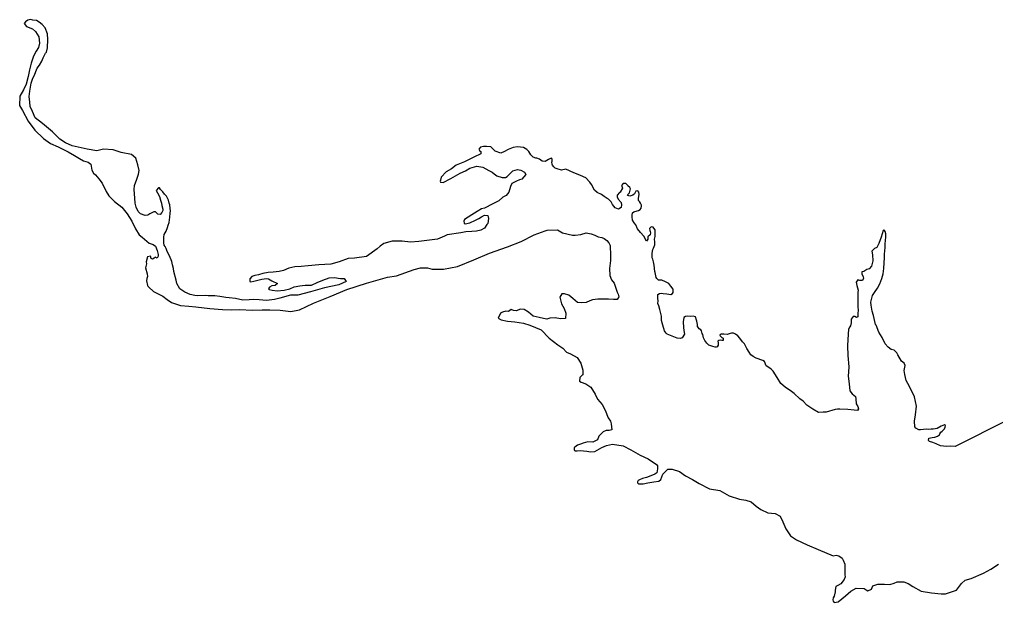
# Model space of a CAD drawing. Extents: x -83719 to 153526, y -11835 to 11446.
# Drawn here: x -4046.7 to -3856.7, y -3236.2 to -3122.8 of the extents above; entities that cross this region are included whole.
import ezdxf

# ---------------------------------------------------------------- set-up
doc = ezdxf.new("R2010")
doc.units = 0
doc.layers.add('Level 9', color=7, linetype='Continuous')

msp = doc.modelspace()

# ---------------------------------------------------------------- linework, layer by layer
at = {"layer": 'Level 9'}
for points in [[(-4018.19, -3167.37), (-4018.36, -3166.94), (-4018.53, -3166.71), (-4018.6, -3166.25), (-4018.65, -3165.18), (-4018.56, -3164.61), (-4018.17, -3164.01), (-4017.88, -3163.27), (-4017.75, -3162.8), (-4017.55, -3162.3), (-4017.43, -3161.29), (-4017.38, -3160.49), (-4017.35, -3160.06), (-4017.39, -3159.56), (-4017.43, -3158.89), (-4017.6, -3158.53), (-4017.71, -3157.96), (-4018.09, -3157.17), (-4018.52, -3156.8), (-4018.8, -3156.31), (-4019.24, -3155.88), (-4019.44, -3155.58), (-4019.64, -3155.55), (-4020.1, -3156.09), (-4019.86, -3156.55), (-4019.49, -3157.22), (-4019.28, -3157.95), (-4019.1, -3158.51), (-4019, -3158.98), (-4018.82, -3159.71), (-4018.82, -3159.94), (-4018.98, -3160.38), (-4019.34, -3160.72), (-4019.78, -3160.69), (-4020.25, -3160.23), (-4020.58, -3160.2), (-4021.08, -3160.47), (-4021.34, -3160.64), (-4021.71, -3160.85), (-4022.24, -3160.92), (-4023.18, -3160.6), (-4023.61, -3160.17), (-4024.03, -3159.34), (-4024.2, -3158.51), (-4024.28, -3157.55), (-4024.4, -3155.85), (-4024.31, -3155.11), (-4023.86, -3153.9), (-4023.54, -3152.93), (-4023.42, -3152.2), (-4023.7, -3151.07), (-4024.08, -3149.8), (-4024.92, -3149.08), (-4026.93, -3148.67), (-4028.47, -3148.16), (-4030.37, -3148.02), (-4031.67, -3148.33), (-4033.57, -3148.06), (-4036.48, -3147.36), (-4037.78, -3146.78), (-4038.86, -3146.06), (-4040.31, -3144.67), (-4042.26, -3143.06), (-4043.65, -3141.91), (-4044.16, -3140.69), (-4044.61, -3139.73), (-4044.72, -3138.86), (-4044.83, -3137.79), (-4044.71, -3136.72), (-4044.43, -3135.22), (-4044.14, -3134.25), (-4043.88, -3133.78), (-4043.3, -3132.3), (-4042.84, -3131.66), (-4042.35, -3130.89), (-4042.09, -3130.29), (-4041.64, -3129.35), (-4041.48, -3129.14), (-4041.25, -3128.34), (-4041.17, -3126.7), (-4041.29, -3125.61), (-4041.7, -3124.44), (-4042.31, -3123.78), (-4042.88, -3123.32), (-4043.42, -3123.03), (-4044.12, -3122.91), (-4044.59, -3122.81), (-4045.12, -3122.95), (-4045.12, -3122.92), (-4045.55, -3123.29), (-4045.81, -3123.6), (-4045.37, -3124.19), (-4044.2, -3124.64), (-4043.63, -3125.17), (-4042.98, -3126.16), (-4042.8, -3127.43), (-4043.02, -3128.26), (-4043.44, -3128.97), (-4044, -3129.91), (-4044.45, -3131.28), (-4044.76, -3132.59)], [(-4044.76, -3132.59), (-4045.01, -3133.89), (-4045.4, -3135.37), (-4045.95, -3136.51), (-4046.67, -3137.75), (-4046.71, -3139.52), (-4046.13, -3140.48), (-4045, -3142.57), (-4043.75, -3144.35), (-4042.03, -3145.93), (-4040.65, -3146.91), (-4039.21, -3147.56), (-4038.17, -3148.08), (-4037.26, -3148.57), (-4035.99, -3149.29), (-4035.01, -3149.88), (-4034.24, -3150.3), (-4033.37, -3150.59), (-4032.83, -3150.95), (-4032.65, -3152.15), (-4032.28, -3152.68), (-4031.94, -3153.01), (-4031.3, -3153.8), (-4030.62, -3154.62), (-4029.83, -3156.28), (-4029.32, -3157.14), (-4028.21, -3158.2), (-4026.79, -3159.31), (-4025.74, -3160.63), (-4024.86, -3162.02), (-4024.14, -3163.51), (-4023.39, -3164.71), (-4022.82, -3165.13), (-4021.47, -3166.32), (-4020.67, -3166.61), (-4020.26, -3166.93), (-4019.92, -3167.76), (-4019.74, -3168.56), (-4019.74, -3168.83), (-4019.77, -3168.96), (-4019.77, -3169), (-4019.93, -3169.26), (-4020.3, -3169.04), (-4020.53, -3169.21), (-4020.8, -3169.41), (-4021.1, -3169.28), (-4021.24, -3168.85), (-4021.8, -3168.99), (-4022.09, -3169.93), (-4021.99, -3170.33), (-4022.17, -3171.13), (-4021.89, -3172.26), (-4021.79, -3172.82), (-4021.95, -3173.19), (-4021.98, -3173.63), (-4021.8, -3174.53), (-4021.73, -3174.66), (-4021.56, -3174.86), (-4020.62, -3175.75), (-4018.81, -3176.62), (-4018, -3177.28), (-4017.16, -3177.87), (-4015.38, -3178.48), (-4013.78, -3178.59), (-4012.41, -3178.74), (-4009.68, -3179.04), (-4007.21, -3179.21), (-4005.47, -3179.29), (-4003.87, -3179.23), (-4001.37, -3179.37), (-3999.51, -3179.28), (-3998.01, -3179.29), (-3995.97, -3179.37), (-3993.87, -3179.61), (-3992.21, -3179.28), (-3989.49, -3177.98), (-3986.27, -3176.67), (-3982.99, -3175.36), (-3979.17, -3174.11), (-3975.06, -3172.96), (-3973.36, -3172.71), (-3969.91, -3171.46), (-3968.68, -3171.14), (-3967.31, -3171.09), (-3966.38, -3171.35), (-3964.21, -3171.35), (-3961.45, -3170.88), (-3958.3, -3169.58), (-3955.25, -3168.24), (-3951.73, -3167.06), (-3949.08, -3165.99), (-3946.53, -3164.72), (-3944.37, -3163.93), (-3943.98, -3163.79), (-3941.98, -3163.7), (-3941, -3164.32), (-3939.06, -3164.79), (-3938.53, -3164.75), (-3937.43, -3164.64), (-3936.4, -3164.29), (-3935.43, -3164.48)], [(-3935.73, -3154.44), (-3936.47, -3153.59), (-3937.54, -3153.17), (-3938.32, -3152.81), (-3938.82, -3152.65), (-3940.36, -3151.93), (-3941.19, -3152.11), (-3942.06, -3151.89), (-3942.46, -3151.76), (-3942.7, -3151.5), (-3943, -3151.17), (-3943.01, -3150.97), (-3943.08, -3150.57), (-3943.01, -3150.37), (-3943.02, -3150.03), (-3943.09, -3149.83), (-3943.22, -3149.77), (-3943.75, -3150.04), (-3944.41, -3150.42), (-3945.01, -3150.36), (-3945.48, -3150), (-3945.99, -3149.8), (-3946.22, -3149.77), (-3946.76, -3149.58), (-3947.16, -3149.15), (-3947.57, -3148.46), (-3947.94, -3148.1), (-3948.61, -3147.7), (-3949.78, -3147.58), (-3950.61, -3147.73), (-3951.57, -3148.11), (-3952.34, -3148.48), (-3953, -3148.79), (-3954.14, -3148.41), (-3954.98, -3147.58), (-3955.82, -3147.53), (-3956.38, -3147.5), (-3957.01, -3147.64), (-3957.28, -3148.01), (-3957.21, -3148.28), (-3956.9, -3148.48), (-3956.93, -3148.94), (-3958.26, -3149.56), (-3960.11, -3150.52), (-3961.7, -3151.14), (-3962.63, -3151.85), (-3963.65, -3152.43), (-3964.61, -3153.45), (-3964.8, -3154.08), (-3964.83, -3154.28), (-3964.76, -3154.45), (-3964.23, -3154.54), (-3962.77, -3153.76), (-3961.88, -3153.21), (-3960.92, -3152.73), (-3959.92, -3152.28), (-3959.06, -3151.71), (-3957.67, -3151.36), (-3956.5, -3151.54), (-3955.36, -3152.16), (-3954.69, -3152.48), (-3954.31, -3152.85), (-3953.81, -3153.21), (-3952.77, -3153.56), (-3952.11, -3153.55), (-3951.81, -3153.38), (-3951.15, -3152.71), (-3950.66, -3152.23), (-3949.79, -3152.02), (-3949.16, -3152.15), (-3948.39, -3152.5), (-3948.15, -3152.97), (-3948.97, -3153.85), (-3949.4, -3154.02), (-3949.96, -3154.23), (-3950.86, -3154.74), (-3951.12, -3155.27), (-3951.5, -3156.38), (-3951.99, -3157.02), (-3952.62, -3157.4), (-3953.41, -3158.07), (-3954.61, -3158.65), (-3956.23, -3159.51), (-3956.76, -3159.62), (-3957.65, -3160.16), (-3958.65, -3160.84), (-3960.1, -3161.69), (-3960.2, -3162.03), (-3960.19, -3162.4), (-3959.96, -3162.59), (-3959.03, -3162.35), (-3957.97, -3161.83), (-3957.3, -3161.52), (-3956.77, -3161.22), (-3956.18, -3160.88), (-3955.54, -3160.97), (-3955.4, -3161.5), (-3955.56, -3162.47), (-3955.72, -3162.71), (-3956.18, -3163.38), (-3956.91, -3163.79)], [(-3919.62, -3176.09), (-3919.49, -3175.89), (-3919.46, -3175.28), (-3919.94, -3174.69), (-3920.34, -3174.2), (-3920.98, -3173.84), (-3921.69, -3173.55), (-3922.32, -3173.55), (-3922.69, -3173.22), (-3922.79, -3173.03), (-3923.01, -3172.06), (-3923.07, -3171.83), (-3923.16, -3170.59), (-3923.33, -3169.93), (-3923.47, -3169.46), (-3923.54, -3169.2), (-3923.55, -3168.53), (-3923.59, -3168.3), (-3923.43, -3167.56), (-3923.3, -3167.29), (-3923.04, -3166.66), (-3923.08, -3166.09), (-3923.09, -3165.52), (-3922.99, -3165.02), (-3923, -3164.76), (-3923.01, -3163.75), (-3923.01, -3163.72), (-3923.25, -3163.42), (-3923.38, -3163.23), (-3923.79, -3163.13), (-3924.08, -3163.5), (-3924.04, -3163.87), (-3923.94, -3164.03), (-3923.87, -3164.33), (-3923.97, -3164.73), (-3924.39, -3165.07), (-3924.39, -3165.37), (-3924.42, -3165.57), (-3924.68, -3165.94), (-3925.2, -3164.98), (-3925.84, -3164.22), (-3926.41, -3163.53), (-3926.76, -3162.77), (-3927.1, -3162.34), (-3927.4, -3161.84), (-3927.48, -3161.18), (-3927.48, -3160.88), (-3927.39, -3160.44), (-3927.16, -3160.21), (-3926.52, -3160.06), (-3926.23, -3159.96), (-3925.93, -3159.79), (-3925.7, -3159.52), (-3925.64, -3159.08), (-3925.67, -3158.92), (-3925.84, -3158.52), (-3926.05, -3158.19), (-3926.22, -3157.99), (-3926.22, -3157.96), (-3926.25, -3157.83), (-3926.26, -3157.56), (-3926.13, -3156.86), (-3926.17, -3156.42), (-3926.37, -3156.16), (-3926.74, -3156.23), (-3927.03, -3156.7), (-3927.36, -3157.01), (-3927.93, -3157.15), (-3928.3, -3157.05), (-3928.36, -3156.98), (-3928.3, -3156.88), (-3928, -3156.51), (-3927.81, -3155.74), (-3927.95, -3155.48), (-3928.29, -3155.15), (-3928.39, -3155.05), (-3928.69, -3154.72), (-3929.19, -3154.69), (-3929.55, -3155.1), (-3929.49, -3155.26), (-3929.35, -3155.6), (-3929.77, -3156.37), (-3929.9, -3156.44), (-3930.4, -3156.98), (-3930.36, -3157.34), (-3930.19, -3157.74), (-3929.61, -3158.4), (-3929.54, -3158.87), (-3929.63, -3159.37), (-3930.1, -3159.74), (-3930.77, -3159.42), (-3931.27, -3158.82), (-3931.58, -3158.26), (-3932.09, -3157.77), (-3932.32, -3157.64), (-3932.93, -3157.24), (-3933.46, -3156.88), (-3934.27, -3156.49), (-3934.81, -3156), (-3935.36, -3154.91), (-3935.73, -3154.44)], [(-3956.91, -3163.79), (-3957.77, -3164), (-3958.64, -3164.08), (-3959.87, -3164.13), (-3960.83, -3164.31), (-3963.5, -3164.71), (-3963.99, -3164.95), (-3965.35, -3165.53), (-3967.41, -3165.82), (-3969.01, -3165.98), (-3970.58, -3166.1), (-3972.25, -3165.92), (-3974.15, -3165.94), (-3975.77, -3166.36), (-3976.53, -3166.91), (-3977.09, -3167.45), (-3979.17, -3168.91), (-3981.5, -3169.21), (-3982.77, -3169.32), (-3984.49, -3169.98), (-3986.12, -3170.43), (-3988.45, -3170.56), (-3990.52, -3170.72), (-3991.88, -3170.84), (-3993.15, -3170.92), (-3994.28, -3171.2), (-3995.3, -3171.62), (-3996.2, -3171.83), (-3997.33, -3171.98), (-3998.33, -3172.02), (-3999.33, -3172.2), (-4000.19, -3172.48), (-4000.89, -3172.62), (-4001.52, -3172.83), (-4001.85, -3173.27), (-4001.88, -3173.8), (-4001.68, -3173.87), (-4001.08, -3173.73), (-3999.55, -3173.31), (-3998.65, -3173.23), (-3998.25, -3173.29), (-3997.61, -3173.65), (-3997.31, -3173.81), (-3996.77, -3174.01), (-3996.5, -3174.2), (-3996.97, -3174.54), (-3997.57, -3174.62), (-3998.03, -3174.86), (-3998.26, -3175.19), (-3998.09, -3175.36), (-3997.55, -3175.48), (-3996.59, -3175.57), (-3995.22, -3175.45), (-3994.09, -3175.21), (-3993.23, -3174.79), (-3992.17, -3174.61), (-3991.13, -3174.5), (-3989.87, -3174.48), (-3988.77, -3174), (-3987.65, -3173.49), (-3986.45, -3173.04), (-3985.35, -3173.03), (-3984.69, -3173.15), (-3984.22, -3173.21), (-3983.55, -3173.2), (-3983.25, -3173.57), (-3983.14, -3173.8), (-3984.57, -3174.45), (-3987.33, -3175.02), (-3990.05, -3175.82), (-3992.54, -3176.42), (-3993.94, -3176.44), (-3996.04, -3177), (-3997.1, -3177.31), (-3998.66, -3177.47), (-4000.06, -3177.32), (-4001.2, -3177.3), (-4002, -3177.34), (-4003.26, -3177.39), (-4004.67, -3177.08), (-4005.9, -3176.96), (-4006.54, -3176.87), (-4007.71, -3176.68), (-4008.71, -3176.59), (-4009.54, -3176.54), (-4009.97, -3176.54), (-4010.44, -3176.52), (-4012.11, -3176.57), (-4012.57, -3176.51), (-4013.51, -3176.29), (-4014.55, -3175.87), (-4015.49, -3175.18), (-4016.07, -3174.15), (-4016.21, -3173.55), (-4016.67, -3171.83), (-4016.77, -3171.26), (-4016.92, -3170.56), (-4017.09, -3169.86), (-4017.51, -3168.8), (-4017.95, -3167.94), (-4018.19, -3167.37)], [(-3935.43, -3164.48), (-3934.73, -3164.77), (-3934.06, -3165.06), (-3933.39, -3165.19), (-3932.92, -3165.42), (-3932.38, -3165.78), (-3931.98, -3166.24), (-3931.77, -3166.8), (-3931.65, -3168.7), (-3931.67, -3169.67), (-3931.85, -3171.24), (-3931.8, -3172.61), (-3931.49, -3173.44), (-3930.95, -3174.1), (-3930.67, -3175.06), (-3930.36, -3175.86), (-3930.18, -3176.26), (-3930.08, -3176.79), (-3930.4, -3177.29), (-3931.07, -3177.3), (-3932.07, -3177.21), (-3934.17, -3177.21), (-3935.17, -3177.35), (-3935.73, -3177.56), (-3936.43, -3177.84), (-3937.23, -3177.95), (-3938.1, -3177.86), (-3939.04, -3177.1), (-3939.78, -3176.41), (-3940.65, -3176.16), (-3941.15, -3176.2), (-3941.54, -3176.83), (-3941.23, -3178.1), (-3940.68, -3179.06), (-3940.37, -3179.92), (-3940.42, -3180.96), (-3941.39, -3181.07), (-3942.46, -3180.82), (-3943.49, -3180.93), (-3944.05, -3181.1), (-3944.69, -3181.01), (-3945.56, -3180.79), (-3946.76, -3180.54), (-3947.67, -3179.75), (-3948.48, -3179.23), (-3949.21, -3179.17), (-3950.01, -3179.51), (-3950.58, -3179.42), (-3951.04, -3179.22), (-3951.51, -3179.63), (-3952.04, -3179.57), (-3952.67, -3179.75), (-3953.07, -3179.92), (-3953.56, -3180.92), (-3952.95, -3181.25), (-3951.75, -3181.5), (-3950.31, -3181.62), (-3948.64, -3181.9), (-3947.37, -3182.25), (-3945.19, -3183.19), (-3943.61, -3184.8), (-3941.96, -3186.08), (-3940.98, -3186.77), (-3940.24, -3187.56), (-3939.44, -3187.85), (-3938.19, -3188.6), (-3937.48, -3189.69), (-3937.09, -3191.06), (-3937.05, -3191.96), (-3937.18, -3192.02), (-3937.68, -3192.46), (-3937.7, -3193.16), (-3937.36, -3193.39), (-3936.49, -3193.72), (-3935.52, -3194.34), (-3934.67, -3195.69), (-3934.22, -3196.66), (-3933.31, -3197.68), (-3932.7, -3198.84), (-3932.11, -3200.3), (-3931.7, -3200.93), (-3931.56, -3201.49), (-3931.45, -3202.63), (-3931.95, -3202.8), (-3932.51, -3202.74), (-3933.11, -3203.05), (-3933.96, -3203.89), (-3934.22, -3204.6), (-3935.12, -3205.07), (-3936.12, -3204.95), (-3937.01, -3205.26), (-3937.51, -3205.44), (-3938.08, -3205.61), (-3938.6, -3206.02), (-3938.77, -3206.15), (-3938.76, -3206.45), (-3938.7, -3206.69), (-3938.53, -3206.75), (-3938.19, -3206.75), (-3937.56, -3206.67), (-3936.26, -3206.82)], [(-3872.29, -3199.73), (-3872.14, -3198.03), (-3872.5, -3196.2), (-3873.46, -3194.21), (-3874.11, -3193.05), (-3874.42, -3191.85), (-3874.5, -3191.09), (-3874.41, -3190.42), (-3874.31, -3190.12), (-3874.52, -3189.69), (-3875.06, -3189.29), (-3875.77, -3188.07), (-3875.98, -3187.67), (-3876.15, -3187.47), (-3876.48, -3187.14), (-3877.02, -3186.98), (-3877.66, -3186.56), (-3878.2, -3185.9), (-3878.81, -3184.67), (-3879.43, -3183.65), (-3879.98, -3182.25), (-3880.08, -3182.15), (-3880.5, -3180.42), (-3880.78, -3179.53), (-3880.93, -3178.39), (-3881, -3177.79), (-3880.69, -3176.52), (-3880.29, -3175.95), (-3879.7, -3175.11), (-3879.25, -3174.24), (-3878.89, -3173.2), (-3878.64, -3172.26), (-3878.45, -3171.22), (-3878.43, -3170.16), (-3878.38, -3169.15), (-3878.36, -3168.45), (-3878.2, -3167.18), (-3878.25, -3166.58), (-3878.16, -3165.68), (-3878.1, -3165.28), (-3878.07, -3164.85), (-3878.11, -3164.48), (-3878.21, -3164.08), (-3878.35, -3163.85), (-3878.45, -3163.72), (-3878.61, -3163.89), (-3879.03, -3165.13), (-3879.48, -3166.4), (-3879.87, -3167.14), (-3880.3, -3167.38), (-3880.8, -3167.85), (-3880.69, -3168.58), (-3880.6, -3169.78), (-3880.86, -3170.82), (-3881.32, -3171.29), (-3881.82, -3171.47), (-3882.35, -3171.81), (-3882.78, -3171.91), (-3882.77, -3172.31), (-3882.5, -3172.88), (-3882.46, -3173.14), (-3882.66, -3173.61), (-3883.12, -3173.59), (-3883.56, -3173.46), (-3883.89, -3173.9), (-3883.74, -3174.56), (-3883.47, -3175.46), (-3883.53, -3175.93), (-3883.55, -3176.66), (-3883.51, -3177.49), (-3883.53, -3178.56), (-3883.48, -3179.46), (-3883.51, -3179.86), (-3883.57, -3180.66), (-3883.8, -3180.8), (-3884.13, -3180.57), (-3884.47, -3180.57), (-3884.86, -3181.08), (-3884.82, -3181.81), (-3884.94, -3182.42), (-3885.11, -3182.58), (-3885.33, -3183.05), (-3885.48, -3185.06), (-3885.53, -3186.29), (-3885.47, -3188.19), (-3885.31, -3190.39), (-3885.33, -3191.33), (-3885.42, -3192.2), (-3885.23, -3193.66), (-3885.08, -3195.06), (-3884.67, -3195.62), (-3884.34, -3195.88), (-3884, -3196.15), (-3883.93, -3196.61), (-3883.88, -3197.61), (-3883.51, -3198.11), (-3883.4, -3198.57), (-3883.63, -3198.91), (-3884.23, -3198.79), (-3885.5, -3198.7), (-3887.07, -3198.62)], [(-3887.07, -3198.62), (-3887.47, -3198.63), (-3887.97, -3198.67), (-3889.73, -3199.19), (-3890.26, -3199.2), (-3891.19, -3199.24), (-3892.3, -3198.59), (-3893.45, -3197.84), (-3894.19, -3197.08), (-3894.83, -3196.62), (-3895.91, -3195.6), (-3896.45, -3195.21), (-3897.69, -3194.32), (-3898.5, -3193.63), (-3899.25, -3192.44), (-3900.03, -3191.21), (-3900.4, -3190.85), (-3900.87, -3190.49), (-3901.38, -3190.16), (-3901.72, -3189.37), (-3902.06, -3189.14), (-3903.36, -3188.72), (-3903.9, -3188.4), (-3904.37, -3188.03), (-3904.71, -3187.54), (-3905.12, -3186.84), (-3905.63, -3185.92), (-3906, -3185.52), (-3906.48, -3184.83), (-3906.88, -3184.36), (-3907.32, -3184), (-3907.76, -3183.81), (-3908.16, -3183.81), (-3908.39, -3183.88), (-3908.95, -3184.09), (-3909.65, -3184), (-3910.15, -3184.01), (-3910.35, -3184.11), (-3910.38, -3184.28), (-3910.28, -3184.44), (-3910.01, -3184.67), (-3909.78, -3184.83), (-3909.74, -3185.27), (-3910, -3185.27), (-3910.27, -3185.21), (-3910.57, -3185.28), (-3910.77, -3185.41), (-3910.73, -3185.71), (-3910.73, -3186.18), (-3910.89, -3186.48), (-3911.09, -3186.55), (-3911.29, -3186.56), (-3911.79, -3186.43), (-3912.53, -3186.14), (-3912.96, -3185.81), (-3913.3, -3185.25), (-3913.58, -3184.75), (-3913.72, -3184.12), (-3913.82, -3183.92), (-3913.96, -3183.39), (-3914.13, -3183.19), (-3914.43, -3182.96), (-3914.7, -3182.63), (-3914.74, -3182.63), (-3914.74, -3182.13), (-3914.78, -3181.8), (-3914.85, -3181.5), (-3914.92, -3181.3), (-3915.16, -3180.67), (-3915.6, -3180.51), (-3916.16, -3180.58), (-3916.66, -3180.52), (-3917.1, -3180.56), (-3917.39, -3180.76), (-3917.55, -3181.63), (-3917.47, -3182.7), (-3917.43, -3183.33), (-3917.29, -3184.06), (-3917.71, -3184.77), (-3918.14, -3184.87), (-3918.71, -3184.78), (-3919.35, -3184.56), (-3920.65, -3184.01), (-3920.86, -3183.81), (-3921.06, -3183.58), (-3921.16, -3183.35), (-3921.48, -3182.25), (-3921.75, -3181.35), (-3921.76, -3180.52), (-3922.05, -3179.25), (-3922.26, -3178.52), (-3922.46, -3178.09), (-3922.4, -3177.56), (-3922.47, -3177.06), (-3922.45, -3176.29), (-3922.12, -3176.12), (-3921.75, -3176.08), (-3921.45, -3176.11), (-3920.72, -3176.17), (-3919.95, -3176.32), (-3919.62, -3176.09)], [(-3854.44, -3200.77), (-3864.61, -3205.91), (-3865.48, -3205.85), (-3866.28, -3205.89), (-3867.48, -3205.78), (-3868.28, -3205.39), (-3868.95, -3205.13), (-3869.56, -3204.9), (-3869.79, -3204.74), (-3869.7, -3204.27), (-3869.07, -3204.13), (-3868.57, -3204.09), (-3868.04, -3203.88), (-3867.64, -3203.61), (-3867.61, -3203.41), (-3867.41, -3203.11), (-3867.15, -3202.87), (-3866.89, -3202.67), (-3866.69, -3202.43), (-3866.53, -3202.09), (-3866.5, -3201.79), (-3866.67, -3201.7), (-3867.3, -3201.94), (-3868.12, -3202.38), (-3868.89, -3202.52), (-3869.29, -3202.53), (-3869.85, -3202.57), (-3870.15, -3202.54), (-3871.35, -3202.62), (-3871.65, -3202.63), (-3872.22, -3202.3), (-3872.43, -3202.04), (-3872.54, -3200.94), (-3872.29, -3199.73)], [(-3936.26, -3206.82), (-3935.53, -3206.95), (-3934.76, -3206.84), (-3933.37, -3206.09), (-3932.47, -3205.71), (-3931.28, -3205.46), (-3929.24, -3205.73), (-3927.7, -3206.51), (-3925.89, -3207.56), (-3924.34, -3208.27), (-3922.7, -3209.38), (-3922.56, -3209.62), (-3922.52, -3210.22), (-3922.64, -3210.99), (-3923.07, -3211.26), (-3923.83, -3211.6), (-3924.66, -3211.91), (-3925.46, -3212.12), (-3926.02, -3212.36), (-3926.29, -3212.53), (-3926.45, -3212.77), (-3926.42, -3212.87), (-3926.38, -3213.03), (-3926.15, -3213.13), (-3925.35, -3213.15), (-3924.42, -3212.98), (-3923.22, -3212.76), (-3922.25, -3212.61), (-3921.86, -3212.31), (-3921.47, -3211.27), (-3921.04, -3210.8), (-3920.55, -3210.29), (-3919.65, -3210.28), (-3918.28, -3210.73), (-3917.1, -3211.58), (-3915.69, -3212.33), (-3914.45, -3213.05), (-3912.4, -3214.09), (-3910.43, -3214.43), (-3908.59, -3215.51), (-3906.58, -3216.12), (-3905.37, -3216.34), (-3904.27, -3216.62), (-3903.36, -3217.51), (-3902.39, -3218.16), (-3901.08, -3218.78), (-3899.64, -3218.93), (-3898.64, -3219.45), (-3898.12, -3220.55), (-3897.54, -3221.91), (-3896.62, -3223.26), (-3895.51, -3224.01), (-3893.4, -3225.02), (-3891.25, -3225.93), (-3888.34, -3227.13), (-3887.74, -3227.05), (-3887.24, -3227.14), (-3886.57, -3227.64), (-3886.39, -3227.97), (-3886.08, -3228.8), (-3886.1, -3229.83), (-3886.06, -3230.83), (-3885.99, -3231.23), (-3886.21, -3231.77), (-3886.84, -3232.58), (-3887.46, -3232.92), (-3887.83, -3233.12), (-3887.95, -3233.86), (-3887.92, -3234.13), (-3888.17, -3235), (-3888.37, -3235.33), (-3888.4, -3235.73), (-3888.36, -3236), (-3888.12, -3236.23), (-3887.36, -3236.12), (-3885.97, -3234.97), (-3884.88, -3234.02), (-3883.89, -3233.44), (-3882.32, -3233.49), (-3881.89, -3233.75), (-3881.59, -3233.94), (-3880.86, -3233.67), (-3880.63, -3232.96), (-3879.67, -3232.69), (-3878.34, -3232.67), (-3877.3, -3232.76), (-3876.47, -3232.48), (-3875.87, -3232.24), (-3874.61, -3232.22), (-3873.74, -3232.51), (-3872.83, -3233.13), (-3871.22, -3234.04), (-3869.18, -3234.35), (-3867.35, -3234.56), (-3866.48, -3234.55), (-3864.35, -3233.86), (-3863.34, -3232.54), (-3862.65, -3231.9), (-3861.45, -3231.55), (-3859.1, -3230.52), (-3857.64, -3229.77)], [(-3857.64, -3229.77), (-3856.19, -3228.78)]]:
    msp.add_lwpolyline(points, dxfattribs=at)

doc.saveas('drawing.dxf')
